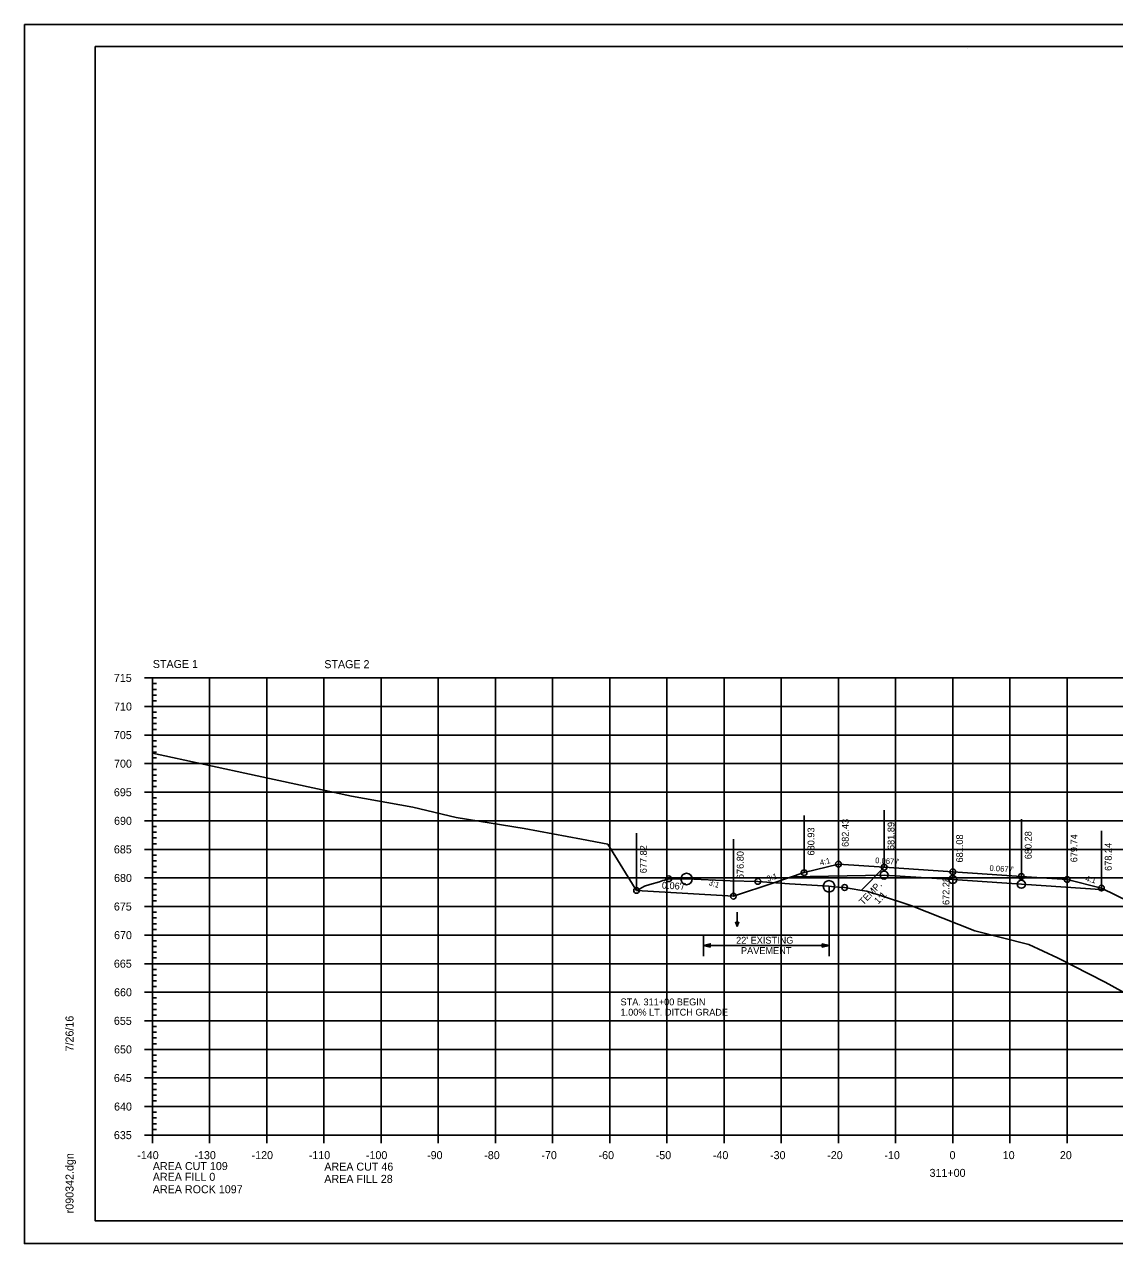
# Model space of a CAD drawing. Extents: x 1370515 to 1370849, y 383299 to 386073.
# Drawn here: x 1370515.4 to 1370706.1, y 385006.1 to 385219.5 of the extents above; entities that cross this region are included whole.
import ezdxf

# ---------------------------------------------------------------- set-up
doc = ezdxf.new("R2010")
doc.units = 0
for name, color, linetype in [('R_Alt Surface', 7, 'Continuous'), ('R_Axis', 7, 'Continuous'), ('R_Axis Annot', 7, 'Continuous'), ('R_Border', 7, 'Continuous'), ('R_Detour', 7, 'Continuous'), ('R_Drive', 7, 'Continuous'), ('R_Exist Surface', 7, 'Continuous'), ('R_Fin Surface', 7, 'Continuous'), ('R_Grid', 7, 'Continuous'), ('R_No Plot', 7, 'Continuous'), ('R_ROW Annot', 7, 'Continuous'), ('R_Water', 7, 'Continuous'), ('R_Water Annot', 7, 'Continuous'), ('R_Xsect Elev', 7, 'Continuous'), ('R_Xsect Slope', 7, 'Continuous')]:
    doc.layers.add(name, color=color, linetype=linetype)

msp = doc.modelspace()

# ---------------------------------------------------------------- linework, layer by layer
at = {"layer": 'R_Alt Surface'}
msp.add_lwpolyline([(1370649.58, 385070.3), (1370665.8, 385070.62), (1370677.8, 385069.82), (1370689.8, 385069.01), (1370704.47, 385068.02)], dxfattribs=at)
at = {"layer": 'R_Axis'}
for p, q in [((1370536.4, 385105.11), (1370539.2, 385105.11)), ((1370537.8, 385025.11), (1370537.8, 385105.11)), ((1370537.8, 385104.11), (1370538.5, 385104.11)), ((1370537.8, 385103.11), (1370538.5, 385103.11)), ((1370537.8, 385102.11), (1370538.5, 385102.11)), ((1370536.4, 385100.11), (1370539.2, 385100.11)), ((1370537.8, 385101.11), (1370538.5, 385101.11)), ((1370537.8, 385099.11), (1370538.5, 385099.11)), ((1370537.8, 385098.11), (1370538.5, 385098.11)), ((1370537.8, 385097.11), (1370538.5, 385097.11)), ((1370537.8, 385096.11), (1370538.5, 385096.11)), ((1370536.4, 385095.11), (1370539.2, 385095.11)), ((1370537.8, 385094.11), (1370538.5, 385094.11)), ((1370537.8, 385093.11), (1370538.5, 385093.11)), ((1370537.8, 385092.11), (1370538.5, 385092.11)), ((1370536.4, 385090.11), (1370539.2, 385090.11)), ((1370537.8, 385091.11), (1370538.5, 385091.11)), ((1370537.8, 385089.11), (1370538.5, 385089.11)), ((1370537.8, 385088.11), (1370538.5, 385088.11)), ((1370536.4, 385085.11), (1370539.2, 385085.11)), ((1370537.8, 385087.11), (1370538.5, 385087.11)), ((1370537.8, 385086.11), (1370538.5, 385086.11)), ((1370537.8, 385084.11), (1370538.5, 385084.11)), ((1370537.8, 385083.11), (1370538.5, 385083.11)), ((1370537.8, 385082.11), (1370538.5, 385082.11)), ((1370537.8, 385081.11), (1370538.5, 385081.11)), ((1370536.4, 385080.11), (1370539.2, 385080.11)), ((1370537.8, 385079.11), (1370538.5, 385079.11)), ((1370537.8, 385078.11), (1370538.5, 385078.11)), ((1370537.8, 385077.11), (1370538.5, 385077.11)), ((1370536.4, 385075.11), (1370539.2, 385075.11)), ((1370537.8, 385076.11), (1370538.5, 385076.11)), ((1370537.8, 385074.11), (1370538.5, 385074.11)), ((1370537.8, 385073.11), (1370538.5, 385073.11)), ((1370536.4, 385070.11), (1370539.2, 385070.11)), ((1370537.8, 385072.11), (1370538.5, 385072.11)), ((1370537.8, 385071.11), (1370538.5, 385071.11)), ((1370537.8, 385069.11), (1370538.5, 385069.11)), ((1370537.8, 385068.11), (1370538.5, 385068.11)), ((1370537.8, 385067.11), (1370538.5, 385067.11)), ((1370537.8, 385066.11), (1370538.5, 385066.11)), ((1370536.4, 385065.11), (1370539.2, 385065.11)), ((1370537.8, 385064.11), (1370538.5, 385064.11)), ((1370537.8, 385063.11), (1370538.5, 385063.11)), ((1370537.8, 385062.11), (1370538.5, 385062.11)), ((1370536.4, 385060.11), (1370539.2, 385060.11)), ((1370537.8, 385061.11), (1370538.5, 385061.11)), ((1370537.8, 385059.11), (1370538.5, 385059.11)), ((1370537.8, 385058.11), (1370538.5, 385058.11)), ((1370537.8, 385057.11), (1370538.5, 385057.11)), ((1370537.8, 385056.11), (1370538.5, 385056.11)), ((1370536.4, 385055.11), (1370539.2, 385055.11)), ((1370537.8, 385054.11), (1370538.5, 385054.11)), ((1370537.8, 385053.11), (1370538.5, 385053.11)), ((1370537.8, 385052.11), (1370538.5, 385052.11)), ((1370537.8, 385051.11), (1370538.5, 385051.11)), ((1370536.4, 385050.11), (1370539.2, 385050.11)), ((1370537.8, 385049.11), (1370538.5, 385049.11)), ((1370537.8, 385048.11), (1370538.5, 385048.11)), ((1370537.8, 385047.11), (1370538.5, 385047.11)), ((1370536.4, 385045.11), (1370539.2, 385045.11)), ((1370537.8, 385046.11), (1370538.5, 385046.11)), ((1370537.8, 385044.11), (1370538.5, 385044.11)), ((1370537.8, 385043.11), (1370538.5, 385043.11)), ((1370537.8, 385042.11), (1370538.5, 385042.11)), ((1370537.8, 385041.11), (1370538.5, 385041.11)), ((1370536.4, 385040.11), (1370539.2, 385040.11)), ((1370537.8, 385039.11), (1370538.5, 385039.11)), ((1370537.8, 385038.11), (1370538.5, 385038.11)), ((1370537.8, 385037.11), (1370538.5, 385037.11)), ((1370537.8, 385036.11), (1370538.5, 385036.11)), ((1370536.4, 385035.11), (1370539.2, 385035.11)), ((1370537.8, 385034.11), (1370538.5, 385034.11)), ((1370537.8, 385033.11), (1370538.5, 385033.11)), ((1370537.8, 385032.11), (1370538.5, 385032.11)), ((1370536.4, 385030.11), (1370539.2, 385030.11)), ((1370537.8, 385031.11), (1370538.5, 385031.11)), ((1370537.8, 385029.11), (1370538.5, 385029.11)), ((1370537.8, 385028.11), (1370538.5, 385028.11)), ((1370537.8, 385027.11), (1370538.5, 385027.11)), ((1370537.8, 385023.71), (1370537.8, 385026.51)), ((1370537.8, 385026.11), (1370538.5, 385026.11)), ((1370547.8, 385023.71), (1370547.8, 385026.51)), ((1370557.8, 385023.71), (1370557.8, 385026.51)), ((1370567.8, 385023.71), (1370567.8, 385026.51)), ((1370577.8, 385023.71), (1370577.8, 385026.51)), ((1370587.8, 385023.71), (1370587.8, 385026.51)), ((1370597.8, 385023.71), (1370597.8, 385026.51)), ((1370607.8, 385023.71), (1370607.8, 385026.51)), ((1370617.8, 385023.71), (1370617.8, 385026.51)), ((1370627.8, 385023.71), (1370627.8, 385026.51)), ((1370637.8, 385023.71), (1370637.8, 385026.51)), ((1370647.8, 385023.71), (1370647.8, 385026.51)), ((1370657.8, 385023.71), (1370657.8, 385026.51)), ((1370667.8, 385023.71), (1370667.8, 385026.51)), ((1370677.8, 385023.71), (1370677.8, 385026.51)), ((1370687.8, 385023.71), (1370687.8, 385026.51)), ((1370697.8, 385023.71), (1370697.8, 385026.51)), ((1370536.4, 385025.11), (1370539.2, 385025.11)), ((1370537.8, 385025.11), (1370817.8, 385025.11))]:
    msp.add_line(p, q, dxfattribs=at)
at = {"layer": 'R_Border'}
for p, q in [((1370527.8, 385215.57), (1370843.98, 385215.57)), ((1370527.8, 385010.11), (1370527.8, 385215.57)), ((1370680.32, 385215.31), (1370680.32, 385215.31)), ((1370680.32, 385215.31), (1370680.32, 385215.31)), ((1370527.8, 385010.11), (1370527.8, 385010.11)), ((1370843.98, 385010.11), (1370527.8, 385010.11))]:
    msp.add_line(p, q, dxfattribs=at)
at = {"layer": 'R_Detour'}
msp.add_line((1370665.82, 385071.99), (1370661.77, 385067.94), dxfattribs=at)
at = {"layer": 'R_Exist Surface'}
msp.add_lwpolyline([(1370537.8, 385091.96), (1370556.1, 385088.01), (1370572.59, 385084.44), (1370583.33, 385082.49), (1370590.95, 385080.7), (1370602.83, 385078.74), (1370612.83, 385076.92), (1370617.46, 385076.02), (1370622.25, 385068.29), (1370622.48, 385067.92), (1370622.64, 385068), (1370623.87, 385068.67), (1370624.82, 385068.98), (1370626.51, 385069.46), (1370627.09, 385069.64), (1370627.32, 385069.72), (1370627.4, 385069.75), (1370628.11, 385069.97), (1370628.78, 385069.97), (1370631.24, 385069.93), (1370638.87, 385069.6), (1370643.72, 385069.51), (1370649.23, 385069.06), (1370656.15, 385068.65), (1370657.04, 385068.57), (1370658.89, 385068.44), (1370661.53, 385067.98), (1370662.75, 385067.78), (1370664.98, 385067.12), (1370670.46, 385065.32), (1370681.69, 385060.85), (1370691.09, 385058.47), (1370696.14, 385056.14), (1370704.49, 385051.87), (1370717.49, 385044.69)], dxfattribs=at)
at = {"layer": 'R_Fin Surface'}
msp.add_lwpolyline([(1370622.48, 385067.93), (1370639.42, 385066.91), (1370646.52, 385069.28), (1370646.52, 385069.28), (1370651.8, 385071.04), (1370657.8, 385072.54), (1370665.8, 385072), (1370677.8, 385071.2), (1370689.8, 385070.39), (1370697.8, 385069.85), (1370703.8, 385068.35), (1370708.84, 385065.87), (1370715.24, 385062.65), (1370767.06, 385036.72), (1370767.11, 385036.72), (1370797.08, 385036.71), (1370813.73, 385042.26)], dxfattribs=at)
at = {"layer": 'R_Grid'}
for p, q in [((1370537.8, 385105.11), (1370817.8, 385105.11)), ((1370537.8, 385025.11), (1370537.8, 385105.11)), ((1370547.8, 385025.11), (1370547.8, 385105.11)), ((1370557.8, 385025.11), (1370557.8, 385105.11)), ((1370567.8, 385025.11), (1370567.8, 385105.11)), ((1370577.8, 385025.11), (1370577.8, 385105.11)), ((1370587.8, 385025.11), (1370587.8, 385105.11)), ((1370597.8, 385025.11), (1370597.8, 385105.11)), ((1370607.8, 385025.11), (1370607.8, 385105.11)), ((1370617.8, 385025.11), (1370617.8, 385105.11)), ((1370627.8, 385025.11), (1370627.8, 385105.11)), ((1370637.8, 385025.11), (1370637.8, 385105.11)), ((1370647.8, 385025.11), (1370647.8, 385105.11)), ((1370657.8, 385025.11), (1370657.8, 385105.11)), ((1370667.8, 385025.11), (1370667.8, 385105.11)), ((1370677.8, 385025.11), (1370677.8, 385105.11)), ((1370687.8, 385025.11), (1370687.8, 385105.11)), ((1370697.8, 385025.11), (1370697.8, 385105.11)), ((1370537.8, 385100.11), (1370817.8, 385100.11)), ((1370537.8, 385095.11), (1370817.8, 385095.11)), ((1370537.8, 385090.11), (1370817.8, 385090.11)), ((1370537.8, 385085.11), (1370817.8, 385085.11)), ((1370537.8, 385080.11), (1370817.8, 385080.11)), ((1370537.8, 385075.11), (1370817.8, 385075.11)), ((1370537.8, 385070.11), (1370817.8, 385070.11)), ((1370537.8, 385065.11), (1370817.8, 385065.11)), ((1370537.8, 385060.11), (1370817.8, 385060.11)), ((1370537.8, 385055.11), (1370817.8, 385055.11)), ((1370537.8, 385050.11), (1370817.8, 385050.11)), ((1370537.8, 385045.11), (1370817.8, 385045.11)), ((1370537.8, 385040.11), (1370817.8, 385040.11)), ((1370537.8, 385035.11), (1370817.8, 385035.11)), ((1370537.8, 385030.11), (1370817.8, 385030.11)), ((1370537.8, 385025.11), (1370817.8, 385025.11))]:
    msp.add_line(p, q, dxfattribs=at)
at = {"layer": 'R_No Plot'}
for p, q in [((1370515.4, 385219.47), (1370848.73, 385219.47)), ((1370515.4, 385006.13), (1370848.73, 385006.13))]:
    msp.add_line(p, q, dxfattribs=at)
for points in [[(1370515.39, 385219.47), (1370848.73, 385219.47), (1370848.73, 385006.13), (1370515.39, 385006.13)], [(1370761.72, 385215.57), (1370761.72, 385205.69), (1370797.45, 385205.69), (1370797.45, 385202.77), (1370820.65, 385202.77), (1370820.65, 385179.56), (1370843.98, 385179.56), (1370843.98, 385010.11), (1370527.8, 385010.11), (1370527.8, 385215.57)]]:
    msp.add_lwpolyline(points, close=True, dxfattribs=at)
for centre, radius in [((1370657.8, 385072.54), 0.5), ((1370665.8, 385072), 0.5), ((1370628.11, 385069.97), 0.5), ((1370631.24, 385069.93), 1), ((1370651.8, 385071.04), 0.5), ((1370651.8, 385071.04), 0.5), ((1370665.8, 385070.62), 0.7), ((1370677.8, 385069.82), 0.7), ((1370677.8, 385069.82), 0.7), ((1370677.8, 385071.2), 0.5), ((1370689.8, 385070.39), 0.5), ((1370697.8, 385069.85), 0.5), ((1370622.48, 385067.93), 0.5), ((1370643.72, 385069.51), 0.5), ((1370656.15, 385068.65), 1), ((1370658.89, 385068.44), 0.5), ((1370689.8, 385069.01), 0.7), ((1370703.8, 385068.35), 0.5), ((1370703.8, 385068.35), 0.5), ((1370639.42, 385066.91), 0.5)]:
    msp.add_circle(centre, radius, dxfattribs=at)
at = {"layer": 'R_ROW Annot'}
for p, q in [((1370634.17, 385056.43), (1370634.17, 385060.2)), ((1370656.17, 385056.43), (1370656.17, 385060.2)), ((1370656.17, 385058.31), (1370634.17, 385058.31))]:
    msp.add_line(p, q, dxfattribs=at)
for points in [[(1370635.37, 385058.01), (1370634.17, 385058.31), (1370635.37, 385058.61)], [(1370654.97, 385058.61), (1370656.17, 385058.31), (1370654.97, 385058.01)]]:
    msp.add_lwpolyline(points, close=True, dxfattribs=at)
at = {"layer": 'R_Water'}
for q in [(1370656.17, 385061.65), (1370656.17, 385060.2)]:
    msp.add_line((1370656.17, 385068.64), q, dxfattribs=at)
at = {"layer": 'R_Water Annot'}
for p, q in [((1370640.08, 385064.15), (1370640.08, 385061.64)), ((1370640.08, 385061.64), (1370639.8, 385062.41)), ((1370640.08, 385061.64), (1370640.36, 385062.41))]:
    msp.add_line(p, q, dxfattribs=at)
at = {"layer": 'R_Xsect Elev'}
for p, q in [((1370651.8, 385071.04), (1370651.8, 385081.04)), ((1370657.8, 385072.54), (1370657.8, 385082.54)), ((1370665.8, 385072), (1370665.8, 385082)), ((1370677.8, 385069.82), (1370677.8, 385079.82)), ((1370689.8, 385070.39), (1370689.8, 385080.39)), ((1370697.8, 385069.85), (1370697.8, 385079.85)), ((1370622.48, 385067.93), (1370622.48, 385077.93)), ((1370639.42, 385066.91), (1370639.42, 385076.91)), ((1370703.8, 385068.35), (1370703.8, 385078.35)), ((1370677.82, 385062.38), (1370677.82, 385072.38))]:
    msp.add_line(p, q, dxfattribs=at)

# ---------------------------------------------------------------- texts
at = {"layer": 'R_Axis'}
msp.add_text('-', height=0.0001, dxfattribs=at).set_placement((1370537.8, 385025.11))
at = {"layer": 'R_Axis Annot'}
for s, p in [('STAGE 1', (1370537.86, 385106.85)), ('STAGE 2', (1370567.86, 385106.82)), ('715', (1370531.05, 385104.41)), ('710', (1370531.08, 385099.41)), ('705', (1370531.05, 385094.41)), ('700', (1370531.08, 385089.41)), ('695', (1370531.05, 385084.41)), ('690', (1370531.08, 385079.41)), ('685', (1370531.05, 385074.41)), ('680', (1370531.08, 385069.41)), ('675', (1370531.05, 385064.41)), ('670', (1370531.08, 385059.41)), ('665', (1370531.05, 385054.41)), ('660', (1370531.08, 385049.41)), ('655', (1370531.05, 385044.41)), ('650', (1370531.08, 385039.41)), ('645', (1370531.05, 385034.41)), ('640', (1370531.08, 385029.41)), ('635', (1370531.05, 385024.41)), ('-140', (1370535.14, 385020.91)), ('-130', (1370545.14, 385020.91)), ('-120', (1370555.14, 385020.91)), ('-110', (1370565.14, 385020.91)), ('-100', (1370575.14, 385020.91)), ('-90', (1370585.84, 385020.91)), ('-80', (1370595.84, 385020.91)), ('-70', (1370605.84, 385020.91)), ('-60', (1370615.84, 385020.91)), ('-50', (1370625.84, 385020.91)), ('-40', (1370635.84, 385020.91)), ('-30', (1370645.84, 385020.91)), ('-20', (1370655.84, 385020.91)), ('-10', (1370665.84, 385020.91)), ('0', (1370677.24, 385020.91)), ('10', (1370686.54, 385020.91)), ('20', (1370696.54, 385020.91)), ('AREA CUT 109', (1370537.86, 385019)), ('AREA CUT 46', (1370567.86, 385018.9)), ('311+00', (1370673.74, 385017.81)), ('AREA FILL 0', (1370537.86, 385017.12)), ('AREA FILL 28', (1370567.86, 385016.76)), ('AREA ROCK 1097', (1370537.86, 385014.94))]:
    msp.add_text(s, height=1.4, dxfattribs=at).set_placement(p)
at = {"layer": 'R_Border'}
for s, p in [('7/26/16', (1370523.99, 385039.76)), ('r090342.dgn', (1370523.99, 385011.44))]:
    msp.add_text(s, height=1.4, rotation=90, dxfattribs=at).set_placement(p)
at = {"layer": 'R_Detour'}
for s, rotation, p in [("0.06'/'", 356.5664, (1370626.89, 385068.26)), ('TEMP.', 46.5651, (1370662.14, 385065.27)), ('1:1', 46.5651, (1370664.78, 385065.44))]:
    msp.add_text(s, height=1.2, rotation=rotation, dxfattribs=at).set_placement(p)
at = {"layer": 'R_Drive'}
for s, p in [('STA. 311+00 BEGIN', (1370619.68, 385047.82)), ('1.00% LT. DITCH GRADE', (1370619.68, 385046.02))]:
    msp.add_text(s, height=1.2, dxfattribs=at).set_placement(p)
at = {"layer": 'R_No Plot'}
for p in [(1370556.05, 385087.96), (1370583.29, 385082.44), (1370617.41, 385075.97), (1370623.83, 385068.62), (1370626.47, 385069.41), (1370627.28, 385069.67), (1370622.44, 385067.87), (1370662.71, 385067.73), (1370670.41, 385065.27), (1370691.04, 385058.42), (1370704.45, 385051.82)]:
    msp.add_text('+', height=0.1, dxfattribs=at).set_placement(p)
at = {"layer": 'R_ROW Annot'}
for s, p in [("22' EXISTING", (1370639.9, 385058.61)), ('PAVEMENT', (1370640.75, 385056.81))]:
    msp.add_text(s, height=1.2, dxfattribs=at).set_placement(p)
at = {"layer": 'R_Xsect Elev'}
for s, p in [('680.93', (1370653.6, 385074.04)), ('682.43', (1370659.6, 385075.54)), ('681.89', (1370667.6, 385075)), ('681.08', (1370679.6, 385072.82)), ('680.28', (1370691.6, 385073.39)), ('679.74', (1370699.6, 385072.85)), ('677.82', (1370624.28, 385070.93)), ('676.80', (1370641.22, 385069.91)), ('678.24', (1370705.6, 385071.35)), ('672.28', (1370677.22, 385065.38))]:
    msp.add_text(s, height=1.2, rotation=90, dxfattribs=at).set_placement(p)
at = {"layer": 'R_Xsect Slope'}
for s, rotation, p in [('4:1', 14.0362, (1370654.68, 385072.28)), ("0.067'/'", 356.1523, (1370664.2, 385072.71)), ("0.067'/'", 356.1523, (1370684.2, 385071.37)), ('3:1', 18.4349, (1370645.45, 385069.45)), ('4:1', 345.9638, (1370700.92, 385069.59)), ('3:1', 341.5651, (1370635.02, 385068.91))]:
    msp.add_text(s, height=1, rotation=rotation, dxfattribs=at).set_placement(p)

doc.saveas('drawing.dxf')
